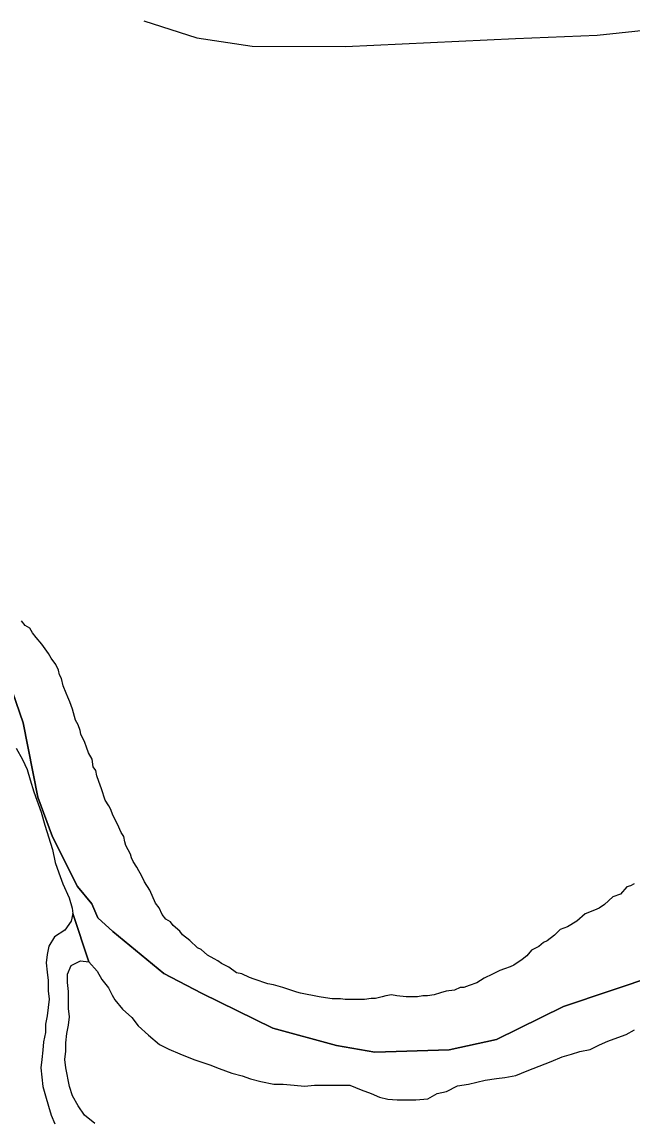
# Model space of a CAD drawing. Extents: x -59 to 82, y -3 to 49.
# Drawn here: x -49.8089 to -49.56, y 45.9526 to 46.4008 of the extents above; entities that cross this region are included whole.
import ezdxf

# ---------------------------------------------------------------- set-up
doc = ezdxf.new("R2010")
doc.units = 0
for name, color, linetype in [('GM_X_Corporation', 7, 'Continuous'), ('GM_X_County_Road', 7, 'Continuous'), ('GM_X_Major_River', 7, 'Continuous'), ('GM_X_Minor_River', 7, 'Continuous')]:
    doc.layers.add(name, color=color, linetype=linetype)

msp = doc.modelspace()

# ---------------------------------------------------------------- linework, layer by layer
at = {"layer": 'GM_X_Corporation'}
for p, q in [((-49.81728, 46.1406), (-49.80843, 46.11495)), ((-49.80843, 46.11495), (-49.81728, 46.1406)), ((-49.80843, 46.11495), (-49.80252, 46.0847)), ((-49.80252, 46.0847), (-49.80843, 46.11495)), ((-49.80252, 46.0847), (-49.79651, 46.06849)), ((-49.79651, 46.06849), (-49.80252, 46.0847)), ((-49.79651, 46.06849), (-49.78625, 46.04819)), ((-49.78625, 46.04819), (-49.79651, 46.06849)), ((-49.78625, 46.04819), (-49.78042, 46.04109)), ((-49.78042, 46.04109), (-49.78625, 46.04819)), ((-49.78042, 46.04109), (-49.77803, 46.03544)), ((-49.77803, 46.03544), (-49.78042, 46.04109)), ((-49.77803, 46.03544), (-49.77184, 46.02986)), ((-49.77184, 46.02986), (-49.77803, 46.03544)), ((-49.77184, 46.02986), (-49.75102, 46.0128)), ((-49.75102, 46.0128), (-49.77184, 46.02986)), ((-49.75102, 46.0128), (-49.73569, 46.00474)), ((-49.73569, 46.00474), (-49.75102, 46.0128)), ((-49.58795, 45.99922), (-49.54988, 46.01209)), ((-49.54988, 46.01209), (-49.58795, 45.99922)), ((-49.73569, 46.00474), (-49.70656, 45.99049)), ((-49.70656, 45.99049), (-49.73569, 46.00474)), ((-49.61539, 45.98578), (-49.58795, 45.99922)), ((-49.58795, 45.99922), (-49.61539, 45.98578)), ((-49.70656, 45.99049), (-49.68062, 45.9834)), ((-49.68062, 45.9834), (-49.70656, 45.99049)), ((-49.63467, 45.98162), (-49.61539, 45.98578)), ((-49.61539, 45.98578), (-49.63467, 45.98162)), ((-49.68062, 45.9834), (-49.66501, 45.98066)), ((-49.66501, 45.98066), (-49.68062, 45.9834)), ((-49.66501, 45.98066), (-49.63467, 45.98162)), ((-49.63467, 45.98162), (-49.66501, 45.98066))]:
    msp.add_line(p, q, dxfattribs=at)
at = {"layer": 'GM_X_County_Road'}
for p, q in [((-49.75923, 46.40124), (-49.73766, 46.39437)), ((-49.57431, 46.39548), (-49.54666, 46.3983)), ((-49.73766, 46.39437), (-49.71505, 46.39091)), ((-49.677, 46.39084), (-49.60751, 46.39405)), ((-49.60751, 46.39405), (-49.57431, 46.39548)), ((-49.71505, 46.39091), (-49.677, 46.39084))]:
    msp.add_line(p, q, dxfattribs=at)
at = {"layer": 'GM_X_Major_River'}
for p, q in [((-49.80768, 46.15466), (-49.8092, 46.15656)), ((-49.80579, 46.15353), (-49.80768, 46.15466)), ((-49.80465, 46.15163), (-49.80579, 46.15353)), ((-49.80313, 46.14974), (-49.80465, 46.15163)), ((-49.80085, 46.14709), (-49.80313, 46.14974)), ((-49.79819, 46.1433), (-49.80085, 46.14709)), ((-49.79705, 46.14141), (-49.79819, 46.1433)), ((-49.79515, 46.13876), (-49.79705, 46.14141)), ((-49.79401, 46.13649), (-49.79515, 46.13876)), ((-49.79363, 46.13459), (-49.79401, 46.13649)), ((-49.79287, 46.13308), (-49.79363, 46.13459)), ((-49.79211, 46.13004), (-49.79287, 46.13308)), ((-49.79096, 46.12701), (-49.79211, 46.13004)), ((-49.79021, 46.1255), (-49.79096, 46.12701)), ((-49.78944, 46.1236), (-49.79021, 46.1255)), ((-49.7883, 46.12057), (-49.78944, 46.1236)), ((-49.78716, 46.11603), (-49.7883, 46.12057)), ((-49.78602, 46.11413), (-49.78716, 46.11603)), ((-49.78525, 46.11186), (-49.78602, 46.11413)), ((-49.78487, 46.11034), (-49.78525, 46.11186)), ((-49.78335, 46.10693), (-49.78487, 46.11034)), ((-49.78259, 46.10504), (-49.78335, 46.10693)), ((-49.81136, 46.10462), (-49.8087, 46.10008)), ((-49.78183, 46.10277), (-49.78259, 46.10504)), ((-49.78031, 46.10011), (-49.78183, 46.10277)), ((-49.8087, 46.10008), (-49.8068, 46.09591)), ((-49.77992, 46.09708), (-49.78031, 46.10011)), ((-49.77878, 46.09557), (-49.77992, 46.09708)), ((-49.8068, 46.09591), (-49.80565, 46.09174)), ((-49.7784, 46.09329), (-49.77878, 46.09557)), ((-49.77764, 46.09102), (-49.7784, 46.09329)), ((-49.80565, 46.09174), (-49.80413, 46.08681)), ((-49.7765, 46.08799), (-49.77764, 46.09102)), ((-49.77497, 46.08344), (-49.7765, 46.08799)), ((-49.80413, 46.08681), (-49.80108, 46.07848)), ((-49.77345, 46.08117), (-49.77497, 46.08344)), ((-49.77269, 46.07965), (-49.77345, 46.08117)), ((-49.77193, 46.07738), (-49.77269, 46.07965)), ((-49.80108, 46.07848), (-49.79956, 46.07317)), ((-49.77003, 46.07359), (-49.77193, 46.07738)), ((-49.79956, 46.07317), (-49.79651, 46.06332)), ((-49.76851, 46.07018), (-49.77003, 46.07359)), ((-49.76737, 46.06867), (-49.76851, 46.07018)), ((-49.76699, 46.0664), (-49.76737, 46.06867)), ((-49.76661, 46.06488), (-49.76699, 46.0664)), ((-49.79651, 46.06332), (-49.79536, 46.05802)), ((-49.7647, 46.06147), (-49.76661, 46.06488)), ((-49.76432, 46.05995), (-49.7647, 46.06147)), ((-49.79536, 46.05802), (-49.79384, 46.05385)), ((-49.76356, 46.05844), (-49.76432, 46.05995)), ((-49.76204, 46.05617), (-49.76356, 46.05844)), ((-49.79384, 46.05385), (-49.79231, 46.0493)), ((-49.76128, 46.05465), (-49.76204, 46.05617)), ((-49.76014, 46.05276), (-49.76128, 46.05465)), ((-49.759, 46.05011), (-49.76014, 46.05276)), ((-49.79231, 46.0493), (-49.78965, 46.04362)), ((-49.75672, 46.0467), (-49.759, 46.05011)), ((-49.56214, 46.04812), (-49.56478, 46.04508)), ((-49.56063, 46.0485), (-49.56214, 46.04812)), ((-49.55911, 46.04926), (-49.56063, 46.0485)), ((-49.78965, 46.04362), (-49.78851, 46.03945)), ((-49.75444, 46.04139), (-49.75672, 46.0467)), ((-49.56781, 46.04394), (-49.57121, 46.0409)), ((-49.56478, 46.04508), (-49.56781, 46.04394)), ((-49.78851, 46.03945), (-49.7882, 46.0372)), ((-49.75292, 46.0395), (-49.75444, 46.04139)), ((-49.75178, 46.03685), (-49.75292, 46.0395)), ((-49.57537, 46.03862), (-49.57915, 46.0371)), ((-49.57348, 46.03938), (-49.57537, 46.03862)), ((-49.57121, 46.0409), (-49.57348, 46.03938)), ((-49.7882, 46.0372), (-49.78165, 46.01748)), ((-49.75026, 46.03496), (-49.75178, 46.03685)), ((-49.74837, 46.03382), (-49.75026, 46.03496)), ((-49.58255, 46.03406), (-49.58633, 46.03178)), ((-49.57915, 46.0371), (-49.58255, 46.03406)), ((-49.74723, 46.03231), (-49.74837, 46.03382)), ((-49.74457, 46.03004), (-49.74723, 46.03231)), ((-49.74343, 46.02852), (-49.74457, 46.03004)), ((-49.58936, 46.03064), (-49.59163, 46.02836)), ((-49.58633, 46.03178), (-49.58936, 46.03064)), ((-49.7404, 46.02625), (-49.74343, 46.02852)), ((-49.73736, 46.02322), (-49.7404, 46.02625)), ((-49.59616, 46.02532), (-49.59805, 46.0238)), ((-49.59465, 46.02608), (-49.59616, 46.02532)), ((-49.59163, 46.02836), (-49.59465, 46.02608)), ((-49.73585, 46.02247), (-49.73736, 46.02322)), ((-49.73319, 46.0202), (-49.73585, 46.02247)), ((-49.60108, 46.02228), (-49.60297, 46.02)), ((-49.59805, 46.0238), (-49.60108, 46.02228)), ((-49.78165, 46.01748), (-49.77823, 46.01369)), ((-49.73054, 46.01868), (-49.73319, 46.0202)), ((-49.72903, 46.01793), (-49.73054, 46.01868)), ((-49.72751, 46.01679), (-49.72903, 46.01793)), ((-49.72448, 46.01528), (-49.72751, 46.01679)), ((-49.60826, 46.0162), (-49.60977, 46.01545)), ((-49.60486, 46.01849), (-49.60826, 46.0162)), ((-49.60297, 46.02), (-49.60486, 46.01849)), ((-49.77823, 46.01369), (-49.77633, 46.01028)), ((-49.72144, 46.01301), (-49.72448, 46.01528)), ((-49.71917, 46.01263), (-49.72144, 46.01301)), ((-49.71614, 46.01112), (-49.71917, 46.01263)), ((-49.61696, 46.0124), (-49.62036, 46.01088)), ((-49.61393, 46.01392), (-49.61696, 46.0124)), ((-49.61204, 46.01468), (-49.61393, 46.01392)), ((-49.60977, 46.01545), (-49.61204, 46.01468)), ((-49.77633, 46.01028), (-49.77367, 46.00687)), ((-49.71425, 46.01037), (-49.71614, 46.01112)), ((-49.70856, 46.00848), (-49.71425, 46.01037)), ((-49.70629, 46.0081), (-49.70856, 46.00848)), ((-49.7025, 46.00697), (-49.70629, 46.0081)), ((-49.63019, 46.00708), (-49.63246, 46.00594)), ((-49.62868, 46.00708), (-49.63019, 46.00708)), ((-49.62641, 46.00784), (-49.62868, 46.00708)), ((-49.62339, 46.00898), (-49.62641, 46.00784)), ((-49.62036, 46.01088), (-49.62339, 46.00898)), ((-49.77367, 46.00687), (-49.77216, 46.00386)), ((-49.77216, 46.00386), (-49.77101, 46.00195)), ((-49.69682, 46.00509), (-49.7025, 46.00697)), ((-49.6953, 46.00471), (-49.69682, 46.00509)), ((-49.68773, 46.0032), (-49.6953, 46.00471)), ((-49.68508, 46.00283), (-49.68773, 46.0032)), ((-49.68243, 46.00245), (-49.68508, 46.00283)), ((-49.66199, 46.00324), (-49.66464, 46.00248)), ((-49.66047, 46.00362), (-49.66199, 46.00324)), ((-49.6582, 46.004), (-49.66047, 46.00362)), ((-49.65593, 46.00363), (-49.6582, 46.004)), ((-49.65215, 46.00325), (-49.65593, 46.00363)), ((-49.65063, 46.00326), (-49.65215, 46.00325)), ((-49.64912, 46.00326), (-49.65063, 46.00326)), ((-49.6476, 46.00326), (-49.64912, 46.00326)), ((-49.64533, 46.00364), (-49.6476, 46.00326)), ((-49.64344, 46.00365), (-49.64533, 46.00364)), ((-49.64079, 46.00403), (-49.64344, 46.00365)), ((-49.63814, 46.00479), (-49.64079, 46.00403)), ((-49.63587, 46.00555), (-49.63814, 46.00479)), ((-49.63246, 46.00594), (-49.63587, 46.00555)), ((-49.77101, 46.00195), (-49.76798, 45.99816)), ((-49.76798, 45.99816), (-49.76418, 45.99476)), ((-49.67902, 46.00246), (-49.68243, 46.00245)), ((-49.67713, 46.00208), (-49.67902, 46.00246)), ((-49.66918, 46.00209), (-49.67713, 46.00208)), ((-49.66653, 46.00248), (-49.66918, 46.00209)), ((-49.66464, 46.00248), (-49.66653, 46.00248)), ((-49.76418, 45.99476), (-49.76153, 45.99135)), ((-49.76153, 45.99135), (-49.75736, 45.98756)), ((-49.56239, 45.98784), (-49.55899, 45.98974)), ((-49.75736, 45.98756), (-49.7528, 45.98378)), ((-49.57336, 45.98366), (-49.56996, 45.98518)), ((-49.56996, 45.98518), (-49.56579, 45.9867)), ((-49.56579, 45.9867), (-49.56239, 45.98784)), ((-49.7528, 45.98378), (-49.74901, 45.98189)), ((-49.74901, 45.98189), (-49.74447, 45.98)), ((-49.58471, 45.97985), (-49.5813, 45.98099)), ((-49.5813, 45.98099), (-49.57714, 45.98176)), ((-49.57714, 45.98176), (-49.57336, 45.98366)), ((-49.74447, 45.98), (-49.73878, 45.97773)), ((-49.73878, 45.97773), (-49.73234, 45.97547)), ((-49.60287, 45.973), (-49.59303, 45.9768)), ((-49.59303, 45.9768), (-49.58849, 45.97871)), ((-49.58849, 45.97871), (-49.58471, 45.97985)), ((-49.73234, 45.97547), (-49.72855, 45.97396)), ((-49.72855, 45.97396), (-49.72325, 45.97207)), ((-49.72325, 45.97207), (-49.71908, 45.97094)), ((-49.6074, 45.9711), (-49.60287, 45.973)), ((-49.71908, 45.97094), (-49.71567, 45.9698)), ((-49.71567, 45.9698), (-49.71151, 45.96867)), ((-49.71151, 45.96867), (-49.7062, 45.96754)), ((-49.7062, 45.96754), (-49.70242, 45.96755)), ((-49.70242, 45.96755), (-49.69788, 45.96718)), ((-49.69788, 45.96718), (-49.69371, 45.9668)), ((-49.69371, 45.9668), (-49.68955, 45.96719)), ((-49.68955, 45.96719), (-49.67516, 45.96721)), ((-49.67516, 45.96721), (-49.67061, 45.96532)), ((-49.63578, 45.96461), (-49.63125, 45.96689)), ((-49.63125, 45.96689), (-49.62671, 45.96766)), ((-49.62671, 45.96766), (-49.61989, 45.96918)), ((-49.61989, 45.96918), (-49.61535, 45.96995)), ((-49.61535, 45.96995), (-49.61195, 45.97033)), ((-49.61195, 45.97033), (-49.6074, 45.9711)), ((-49.67061, 45.96532), (-49.66645, 45.96381)), ((-49.66645, 45.96381), (-49.66304, 45.9623)), ((-49.66304, 45.9623), (-49.65963, 45.96155)), ((-49.64335, 45.96157), (-49.63957, 45.96385)), ((-49.63957, 45.96385), (-49.63578, 45.96461)), ((-49.65963, 45.96155), (-49.65584, 45.96117)), ((-49.65584, 45.96117), (-49.64827, 45.96118)), ((-49.64827, 45.96118), (-49.64335, 45.96157))]:
    msp.add_line(p, q, dxfattribs=at)
at = {"layer": 'GM_X_Minor_River'}
for p, q in [((-49.78887, 46.03414), (-49.79152, 46.03035)), ((-49.7882, 46.0372), (-49.78887, 46.03414)), ((-49.78165, 46.01748), (-49.7882, 46.0372)), ((-49.79152, 46.03035), (-49.79568, 46.02769)), ((-49.79568, 46.02769), (-49.79794, 46.0239)), ((-49.79869, 46.02048), (-49.79906, 46.01707)), ((-49.79794, 46.0239), (-49.79869, 46.02048)), ((-49.79906, 46.01707), (-49.79867, 46.01328)), ((-49.78884, 46.01595), (-49.78505, 46.01785)), ((-49.78505, 46.01785), (-49.78165, 46.01748)), ((-49.79867, 46.01328), (-49.79829, 46.00987)), ((-49.79034, 46.01253), (-49.78884, 46.01595)), ((-49.79033, 46.00912), (-49.79034, 46.01253)), ((-49.79829, 46.00987), (-49.79828, 46.0057)), ((-49.78995, 46.00533), (-49.79033, 46.00912)), ((-49.79828, 46.0057), (-49.79789, 46.00229)), ((-49.78993, 45.99851), (-49.78995, 46.00533)), ((-49.79789, 46.00229), (-49.79863, 45.99546)), ((-49.78955, 45.9951), (-49.78993, 45.99851)), ((-49.79863, 45.99546), (-49.79938, 45.99205)), ((-49.78992, 45.99169), (-49.78955, 45.9951)), ((-49.79938, 45.99205), (-49.79938, 45.98864)), ((-49.79067, 45.98827), (-49.78992, 45.99169)), ((-49.80013, 45.98485), (-49.8005, 45.98144)), ((-49.79938, 45.98864), (-49.80013, 45.98485)), ((-49.79104, 45.98448), (-49.79067, 45.98827)), ((-49.8005, 45.98144), (-49.80087, 45.97765)), ((-49.7914, 45.97766), (-49.79103, 45.98107)), ((-49.79103, 45.98107), (-49.79104, 45.98448)), ((-49.80087, 45.97765), (-49.80124, 45.97423)), ((-49.79102, 45.97425), (-49.7914, 45.97766)), ((-49.80124, 45.97423), (-49.80047, 45.96665)), ((-49.78949, 45.96667), (-49.79102, 45.97425)), ((-49.78834, 45.96288), (-49.78949, 45.96667)), ((-49.80047, 45.96665), (-49.79932, 45.96286)), ((-49.79932, 45.96286), (-49.79818, 45.95869)), ((-49.78607, 45.95871), (-49.78834, 45.96288)), ((-49.79818, 45.95869), (-49.79704, 45.95491)), ((-49.78341, 45.95492), (-49.78607, 45.95871)), ((-49.79704, 45.95491), (-49.79551, 45.95149)), ((-49.77924, 45.95152), (-49.78341, 45.95492))]:
    msp.add_line(p, q, dxfattribs=at)

doc.saveas('drawing.dxf')
